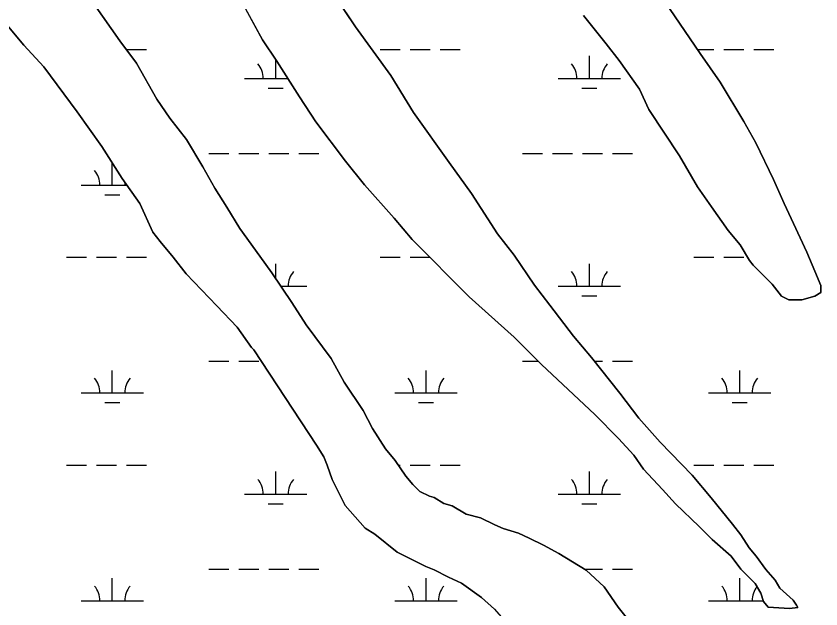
# Model space of a CAD drawing. Extents: x 3161564 to 3199464, y 849354 to 874788.
# Drawn here: x 3185273 to 3186560, y 866968 to 867917 of the extents above; entities that cross this region are included whole.
import ezdxf

# ---------------------------------------------------------------- set-up
doc = ezdxf.new("R2010")
doc.units = 0
for name, color, linetype in [('V-SITE-VEGE', 7, 'Continuous'), ('V-TOPO-SHOR', 7, 'Continuous'), ('V-WETL-SWMP', 7, 'Continuous')]:
    doc.layers.add(name, color=color, linetype=linetype)

msp = doc.modelspace()

# ---------------------------------------------------------------- linework, layer by layer
at = {"layer": 'V-SITE-VEGE'}
for points in [[(3185185.2, 868650.6), (3185217.5, 868614.4), (3185244.1, 868580.1), (3185314.3, 868479.2), (3185346.5, 868437.3), (3185388.3, 868368.7), (3185414.8, 868326.8), (3185454.6, 868262.1), (3185477.4, 868222.1), (3185509.6, 868159.3), (3185532.4, 868119.3), (3185568.4, 868054.6), (3185593.1, 868014.6), (3185667, 867879.5), (3185689.8, 867845.2), (3185725.8, 867788.1), (3185752.4, 867748.1), (3185799.8, 867685.2), (3185830.2, 867647.1), (3185877.7, 867593.8), (3185906.1, 867559.5), (3185997.3, 867468.1), (3186069.4, 867403.3), (3186113.1, 867359.5)], [(3186113.1, 867359.5), (3186198.6, 867279.4), (3186236.5, 867241.3), (3186261.2, 867214.7), (3186276.4, 867191.8), (3186306.8, 867159.4), (3186327.7, 867136.6), (3186365.7, 867100.4), (3186386.5, 867079.4), (3186416.9, 867052.7), (3186432.1, 867031.8), (3186454.9, 867008.9), (3186464.4, 866993.7), (3186468.2, 866980.4), (3186475.7, 866970.9), (3186510, 866968.9), (3186523.3, 866970.8), (3186521.4, 866974.6), (3186515.7, 866982.2), (3186494.8, 867001.3), (3186487.2, 867014.6), (3186472, 867031.7), (3186456.9, 867052.7), (3186445.5, 867066), (3186432.2, 867086.9), (3186418.9, 867104.1), (3186384.7, 867146), (3186354.4, 867182.2), (3186303.1, 867235.5), (3186268.9, 867273.6), (3186238.6, 867313.6), (3186193, 867370.7), (3186164.6, 867405), (3186126.6, 867454.5), (3186101.9, 867486.9), (3186069.7, 867534.5), (3186043.1, 867568.8), (3186001.4, 867633.5), (3185965.3, 867683.1), (3185908.4, 867763), (3185872.3, 867822.1), (3185815.4, 867900.1), (3185781.3, 867951.5)], [(3186257, 866944.6), (3186236.1, 866971.3), (3186213.3, 867003.6), (3186184.8, 867030.3), (3186141.1, 867057), (3186116.4, 867070.4), (3186093.6, 867081.8), (3186076.5, 867089.4), (3186051.8, 867097.1), (3186038.5, 867102.8), (3186015.7, 867114.3), (3185992.9, 867120), (3185970.1, 867133.4), (3185956.8, 867137.2), (3185941.6, 867146.7), (3185934, 867148.6), (3185918.8, 867156.3), (3185907.4, 867167.7), (3185896, 867181), (3185878.9, 867205.8), (3185863.7, 867224.8), (3185842.9, 867257.2), (3185827.7, 867285.8), (3185797.3, 867331.5), (3185776.5, 867369.5), (3185736.6, 867422.9), (3185713.9, 867459), (3185681.6, 867506.6), (3185662.6, 867533.3), (3185630.4, 867577.1), (3185609.5, 867611.4), (3185590.5, 867641.8), (3185571.6, 867676.1), (3185545, 867719.9), (3185518.5, 867754.2), (3185497.6, 867784.6), (3185465.4, 867841.8), (3185438.8, 867877.9), (3185397, 867937)], [(3186180.6, 867918.5), (3186216.7, 867872.8), (3186237.6, 867846.2), (3186269.8, 867800.5), (3186285, 867768.1), (3186334.3, 867693.8), (3186362.8, 867644.3), (3186385.5, 867612), (3186412.1, 867573.9), (3186431.1, 867551), (3186446.2, 867526.3), (3186451.9, 867518.7), (3186482.3, 867488.2), (3186497.5, 867469.1), (3186508.9, 867463.4), (3186529.8, 867463.4), (3186550.8, 867469), (3186560.3, 867474.7), (3186560.3, 867486.1), (3186550.8, 867509), (3186537.6, 867539.4), (3186516.7, 867585.1), (3186501.6, 867617.5), (3186484.5, 867655.6), (3186456.1, 867714.6), (3186437.1, 867748.8), (3186399.2, 867811.7), (3186366.9, 867857.4), (3186310, 867941.1)], [(3185246.8, 867916.3), (3185284.7, 867870.6), (3185317, 867836.3), (3185370.1, 867763.9), (3185410, 867708.7), (3185442.2, 867657.3), (3185470.7, 867617.3), (3185491.5, 867571.6), (3185502.9, 867556.4), (3185523.8, 867531.6), (3185544.7, 867505), (3185594, 867453.5), (3185626.3, 867419.2), (3185649.1, 867386.9), (3185652.9, 867383.1), (3185753.4, 867230.7), (3185764.8, 867211.7)], [(3185764.8, 867211.7), (3185770.5, 867198.4), (3185778.1, 867175.5), (3185798.9, 867133.7), (3185831.2, 867097.5), (3185846.4, 867087.9), (3185882.5, 867059.3), (3185928.1, 867036.4), (3185941.4, 867030.7), (3185964.2, 867019.3), (3185985.1, 867009.7), (3186017.4, 866986.8), (3186038.3, 866967.8), (3186063, 866939.2), (3186074.3, 866922.1), (3186087.6, 866901.1), (3186097.1, 866885.9), (3186119.9, 866863), (3186138.9, 866847.8), (3186152.2, 866830.6), (3186194, 866809.7), (3186213, 866807.7), (3186239.6, 866802), (3186262.4, 866801.9)]]:
    msp.add_lwpolyline(points, dxfattribs=at)
at = {"layer": 'V-TOPO-SHOR'}
for p, q in [((3185667, 867879.5), (3185593.1, 868014.6)), ((3185781.3, 867951.5), (3185815.4, 867900.1)), ((3185397, 867937), (3185438.8, 867877.9)), ((3186310, 867941.1), (3186366.9, 867857.4)), ((3185284.7, 867870.6), (3185246.8, 867916.3)), ((3186216.7, 867872.8), (3186180.6, 867918.5)), ((3185815.4, 867900.1), (3185872.3, 867822.1)), ((3185438.8, 867877.9), (3185465.4, 867841.8)), ((3185689.8, 867845.2), (3185667, 867879.5)), ((3186237.6, 867846.2), (3186216.7, 867872.8)), ((3185317, 867836.3), (3185284.7, 867870.6)), ((3186269.8, 867800.5), (3186237.6, 867846.2)), ((3186366.9, 867857.4), (3186399.2, 867811.7)), ((3185370.1, 867763.9), (3185317, 867836.3)), ((3185465.4, 867841.8), (3185497.6, 867784.6)), ((3185725.8, 867788.1), (3185689.8, 867845.2)), ((3185872.3, 867822.1), (3185908.4, 867763)), ((3186399.2, 867811.7), (3186437.1, 867748.8)), ((3186285, 867768.1), (3186269.8, 867800.5)), ((3185497.6, 867784.6), (3185518.5, 867754.2)), ((3185752.4, 867748.1), (3185725.8, 867788.1)), ((3185410, 867708.7), (3185370.1, 867763.9)), ((3185908.4, 867763), (3185965.3, 867683.1)), ((3186334.3, 867693.8), (3186285, 867768.1)), ((3185518.5, 867754.2), (3185545, 867719.9)), ((3185799.8, 867685.2), (3185752.4, 867748.1)), ((3186437.1, 867748.8), (3186456.1, 867714.6)), ((3185545, 867719.9), (3185571.6, 867676.1)), ((3185442.2, 867657.3), (3185410, 867708.7)), ((3186456.1, 867714.6), (3186484.5, 867655.6)), ((3186362.8, 867644.3), (3186334.3, 867693.8)), ((3185830.2, 867647.1), (3185799.8, 867685.2)), ((3185965.3, 867683.1), (3186001.4, 867633.5)), ((3185571.6, 867676.1), (3185590.5, 867641.8)), ((3185470.7, 867617.3), (3185442.2, 867657.3)), ((3186484.5, 867655.6), (3186501.6, 867617.5)), ((3185590.5, 867641.8), (3185609.5, 867611.4)), ((3185877.7, 867593.8), (3185830.2, 867647.1)), ((3186385.5, 867612), (3186362.8, 867644.3)), ((3186001.4, 867633.5), (3186043.1, 867568.8)), ((3185491.5, 867571.6), (3185470.7, 867617.3)), ((3186501.6, 867617.5), (3186516.7, 867585.1)), ((3185609.5, 867611.4), (3185630.4, 867577.1)), ((3186412.1, 867573.9), (3186385.5, 867612)), ((3185906.1, 867559.5), (3185877.7, 867593.8)), ((3185630.4, 867577.1), (3185662.6, 867533.3)), ((3186516.7, 867585.1), (3186537.6, 867539.4)), ((3185502.9, 867556.4), (3185491.5, 867571.6)), ((3186043.1, 867568.8), (3186069.7, 867534.5)), ((3186431.1, 867551), (3186412.1, 867573.9)), ((3185523.8, 867531.6), (3185502.9, 867556.4)), ((3185997.3, 867468.1), (3185906.1, 867559.5)), ((3186446.2, 867526.3), (3186431.1, 867551)), ((3186537.6, 867539.4), (3186550.8, 867509)), ((3185544.7, 867505), (3185523.8, 867531.6)), ((3185662.6, 867533.3), (3185681.6, 867506.6)), ((3186069.7, 867534.5), (3186101.9, 867486.9)), ((3186451.9, 867518.7), (3186446.2, 867526.3)), ((3186482.3, 867488.2), (3186451.9, 867518.7)), ((3185594, 867453.5), (3185544.7, 867505)), ((3185681.6, 867506.6), (3185713.9, 867459)), ((3186550.8, 867509), (3186560.3, 867486.1)), ((3186101.9, 867486.9), (3186126.6, 867454.5)), ((3186497.5, 867469.1), (3186482.3, 867488.2)), ((3186560.3, 867486.1), (3186560.3, 867474.7)), ((3186560.3, 867474.7), (3186550.8, 867469)), ((3186069.4, 867403.3), (3185997.3, 867468.1)), ((3186508.9, 867463.4), (3186497.5, 867469.1)), ((3186529.8, 867463.4), (3186508.9, 867463.4)), ((3186550.8, 867469), (3186529.8, 867463.4)), ((3185626.3, 867419.2), (3185594, 867453.5)), ((3185713.9, 867459), (3185736.6, 867422.9)), ((3186126.6, 867454.5), (3186164.6, 867405)), ((3185736.6, 867422.9), (3185776.5, 867369.5)), ((3185649.1, 867386.9), (3185626.3, 867419.2)), ((3186113.1, 867359.5), (3186069.4, 867403.3)), ((3186164.6, 867405), (3186193, 867370.7)), ((3185652.9, 867383.1), (3185649.1, 867386.9)), ((3185753.4, 867230.7), (3185652.9, 867383.1)), ((3185776.5, 867369.5), (3185797.3, 867331.5)), ((3186193, 867370.7), (3186238.6, 867313.6)), ((3186198.6, 867279.4), (3186113.1, 867359.5)), ((3185797.3, 867331.5), (3185827.7, 867285.8)), ((3186238.6, 867313.6), (3186268.9, 867273.6)), ((3185827.7, 867285.8), (3185842.9, 867257.2)), ((3186236.6, 867241.3), (3186198.6, 867279.4)), ((3186268.9, 867273.6), (3186303.1, 867235.5)), ((3185842.9, 867257.2), (3185863.7, 867224.8)), ((3186261.2, 867214.7), (3186236.6, 867241.3)), ((3185764.8, 867211.7), (3185753.4, 867230.7)), ((3186303.1, 867235.5), (3186354.4, 867182.2)), ((3185863.7, 867224.8), (3185878.9, 867205.8)), ((3186276.4, 867191.8), (3186261.2, 867214.7)), ((3185770.5, 867198.4), (3185764.8, 867211.7)), ((3185878.9, 867205.8), (3185896, 867181)), ((3185778.1, 867175.5), (3185770.5, 867198.4)), ((3186306.8, 867159.4), (3186276.4, 867191.8)), ((3185896, 867181), (3185907.4, 867167.7)), ((3186354.4, 867182.2), (3186384.7, 867146)), ((3185798.9, 867133.7), (3185778.1, 867175.5)), ((3185907.4, 867167.7), (3185918.8, 867156.3)), ((3185918.8, 867156.3), (3185934, 867148.6)), ((3186327.7, 867136.6), (3186306.8, 867159.4)), ((3185934, 867148.6), (3185941.6, 867146.7)), ((3185941.6, 867146.7), (3185956.8, 867137.2)), ((3186384.7, 867146), (3186418.9, 867104.1)), ((3185831.2, 867097.5), (3185798.9, 867133.7)), ((3185956.8, 867137.2), (3185970.1, 867133.4)), ((3185970.1, 867133.4), (3185992.9, 867120)), ((3186365.6, 867100.4), (3186327.7, 867136.6)), ((3185992.9, 867120), (3186015.7, 867114.3)), ((3186015.7, 867114.3), (3186038.5, 867102.8)), ((3186038.5, 867102.8), (3186051.8, 867097.1)), ((3186386.5, 867079.4), (3186365.6, 867100.4)), ((3186418.9, 867104.1), (3186432.2, 867086.9)), ((3185846.4, 867087.9), (3185831.2, 867097.5)), ((3185882.5, 867059.3), (3185846.4, 867087.9)), ((3186051.8, 867097.1), (3186076.5, 867089.4)), ((3186076.5, 867089.4), (3186093.6, 867081.8)), ((3186432.2, 867086.9), (3186445.5, 867066)), ((3186093.6, 867081.8), (3186116.4, 867070.4)), ((3186416.9, 867052.7), (3186386.5, 867079.4)), ((3186116.4, 867070.4), (3186141.1, 867057)), ((3186445.5, 867066), (3186456.9, 867052.7)), ((3185928.1, 867036.4), (3185882.5, 867059.3)), ((3186141.1, 867057), (3186184.8, 867030.3)), ((3186432.1, 867031.8), (3186416.9, 867052.7)), ((3186456.9, 867052.7), (3186472, 867031.7)), ((3185941.4, 867030.7), (3185928.1, 867036.4)), ((3185964.2, 867019.3), (3185941.4, 867030.7)), ((3186184.8, 867030.3), (3186213.3, 867003.6)), ((3186454.9, 867008.9), (3186432.1, 867031.8)), ((3186472, 867031.7), (3186487.2, 867014.6)), ((3185985.1, 867009.7), (3185964.2, 867019.3)), ((3186017.4, 866986.8), (3185985.1, 867009.7)), ((3186464.4, 866993.7), (3186454.9, 867008.9)), ((3186487.2, 867014.6), (3186494.8, 867001.3)), ((3186213.3, 867003.6), (3186236.1, 866971.3)), ((3186494.8, 867001.3), (3186515.7, 866982.2)), ((3186038.3, 866967.8), (3186017.4, 866986.8)), ((3186468.2, 866980.4), (3186464.4, 866993.7)), ((3186236.1, 866971.3), (3186257, 866944.6)), ((3186475.7, 866970.9), (3186468.2, 866980.4)), ((3186510, 866968.9), (3186475.7, 866970.9)), ((3186523.3, 866970.8), (3186510, 866968.9)), ((3186515.7, 866982.2), (3186521.4, 866974.6)), ((3186521.4, 866974.6), (3186523.3, 866970.8))]:
    msp.add_line(p, q, dxfattribs=at)
at = {"layer": 'V-WETL-SWMP'}
for p, q in [((3185667, 867879.5), (3185593.1, 868014.6)), ((3185781.3, 867951.5), (3185815.4, 867900.1)), ((3185397, 867937), (3185438.8, 867877.9)), ((3186310, 867941.1), (3186366.9, 867857.4)), ((3185284.7, 867870.6), (3185246.8, 867916.3)), ((3186216.7, 867872.8), (3186180.6, 867918.5)), ((3185815.4, 867900.1), (3185872.3, 867822.1)), ((3185438.8, 867877.9), (3185465.4, 867841.8)), ((3185689.8, 867845.2), (3185667, 867879.5)), ((3186237.6, 867846.2), (3186216.7, 867872.8)), ((3185317, 867836.3), (3185284.7, 867870.6)), ((3185449.1, 867864), (3185481.1, 867864)), ((3185855, 867864), (3185887, 867864)), ((3185903, 867864), (3185935, 867864)), ((3185951, 867864), (3185983, 867864)), ((3186362.4, 867864), (3186389, 867864)), ((3186405, 867864), (3186437, 867864)), ((3186453, 867864), (3186485, 867864)), ((3185688, 867817.6), (3185688, 867847.9)), ((3186189.9, 867817.6), (3186189.9, 867853.6)), ((3186269.8, 867800.5), (3186237.6, 867846.2)), ((3186366.9, 867857.4), (3186399.2, 867811.7)), ((3185370.1, 867763.9), (3185317, 867836.3)), ((3185465.4, 867841.8), (3185497.6, 867784.6)), ((3185725.8, 867788.1), (3185689.8, 867845.2)), ((3185872.3, 867822.1), (3185908.4, 867763)), ((3185638, 867817.6), (3185707.2, 867817.6)), ((3186139.9, 867817.6), (3186239.9, 867817.6)), ((3186399.2, 867811.7), (3186437.1, 867748.8)), ((3185676, 867802.2), (3185700, 867802.2)), ((3186177.9, 867802.2), (3186201.9, 867802.2)), ((3186285, 867768.1), (3186269.8, 867800.5)), ((3185497.6, 867784.6), (3185518.5, 867754.2)), ((3185752.4, 867748.1), (3185725.8, 867788.1)), ((3185410, 867708.7), (3185370.1, 867763.9)), ((3185908.4, 867763), (3185965.3, 867683.1)), ((3186334.3, 867693.8), (3186285, 867768.1)), ((3185518.5, 867754.2), (3185545, 867719.9)), ((3185799.8, 867685.2), (3185752.4, 867748.1)), ((3186437.1, 867748.8), (3186456.1, 867714.6)), ((3185545, 867719.9), (3185571.6, 867676.1)), ((3185442.2, 867657.3), (3185410, 867708.7)), ((3186456.1, 867714.6), (3186484.5, 867655.6)), ((3185581.1, 867697.5), (3185613.1, 867697.5)), ((3185629.1, 867697.5), (3185661.1, 867697.5)), ((3185677.1, 867697.5), (3185709.1, 867697.5)), ((3185725.1, 867697.5), (3185757.1, 867697.5)), ((3186083, 867697.5), (3186115, 867697.5)), ((3186131, 867697.5), (3186163, 867697.5)), ((3186179, 867697.5), (3186211, 867697.5)), ((3186227, 867697.5), (3186259, 867697.5)), ((3186362.8, 867644.3), (3186334.3, 867693.8)), ((3185426.5, 867646.8), (3185426.5, 867682.3)), ((3185830.2, 867647.1), (3185799.8, 867685.2)), ((3185965.3, 867683.1), (3186001.4, 867633.5)), ((3185571.6, 867676.1), (3185590.5, 867641.8)), ((3185470.7, 867617.3), (3185442.2, 867657.3)), ((3186484.5, 867655.6), (3186501.6, 867617.5)), ((3185376.5, 867646.8), (3185449.7, 867646.8)), ((3185590.5, 867641.8), (3185609.5, 867611.4)), ((3185877.7, 867593.8), (3185830.2, 867647.1)), ((3186385.5, 867612), (3186362.8, 867644.3)), ((3185414.5, 867631.4), (3185438.5, 867631.4)), ((3186001.4, 867633.5), (3186043.1, 867568.8)), ((3185491.5, 867571.6), (3185470.7, 867617.3)), ((3186501.6, 867617.5), (3186516.7, 867585.1)), ((3185609.5, 867611.4), (3185630.4, 867577.1)), ((3186412.1, 867573.9), (3186385.5, 867612)), ((3185906.1, 867559.5), (3185877.7, 867593.8)), ((3185630.4, 867577.1), (3185662.6, 867533.3)), ((3186516.7, 867585.1), (3186537.6, 867539.4)), ((3185502.9, 867556.4), (3185491.5, 867571.6)), ((3186043.1, 867568.8), (3186069.7, 867534.5)), ((3186431.1, 867551), (3186412.1, 867573.9)), ((3185523.8, 867531.6), (3185502.9, 867556.4)), ((3185997.3, 867468.1), (3185906.1, 867559.5)), ((3186446.2, 867526.3), (3186431.1, 867551)), ((3186537.6, 867539.4), (3186550.8, 867509)), ((3185353.1, 867531.4), (3185385.1, 867531.4)), ((3185401.1, 867531.4), (3185433.1, 867531.4)), ((3185449.1, 867531.4), (3185481.1, 867531.4)), ((3185544.7, 867505), (3185523.8, 867531.6)), ((3185662.6, 867533.3), (3185681.6, 867506.6)), ((3185855, 867531.4), (3185887, 867531.4)), ((3185903, 867531.4), (3185934.2, 867531.4)), ((3186069.7, 867534.5), (3186101.9, 867486.9)), ((3186357, 867531.4), (3186389, 867531.4)), ((3186405, 867531.4), (3186437, 867531.4)), ((3186451.9, 867518.7), (3186446.2, 867526.3)), ((3185688, 867497.2), (3185688, 867520.9)), ((3186189.9, 867484.9), (3186189.9, 867520.9)), ((3186482.3, 867488.2), (3186451.9, 867518.7)), ((3185594, 867453.5), (3185544.7, 867505)), ((3185681.6, 867506.6), (3185713.9, 867459)), ((3186550.8, 867509), (3186560.3, 867486.1)), ((3186101.9, 867486.9), (3186126.6, 867454.5)), ((3186497.5, 867469.1), (3186482.3, 867488.2)), ((3186560.3, 867486.1), (3186560.3, 867474.7)), ((3185696.3, 867484.9), (3185738, 867484.9)), ((3186139.9, 867484.9), (3186239.9, 867484.9)), ((3186560.3, 867474.7), (3186550.8, 867469)), ((3186069.4, 867403.3), (3185997.3, 867468.1)), ((3186177.9, 867469.5), (3186201.9, 867469.5)), ((3186508.9, 867463.4), (3186497.5, 867469.1)), ((3186529.8, 867463.4), (3186508.9, 867463.4)), ((3186550.8, 867469), (3186529.8, 867463.4)), ((3185626.3, 867419.2), (3185594, 867453.5)), ((3185713.9, 867459), (3185736.6, 867422.9)), ((3186126.6, 867454.5), (3186164.6, 867405)), ((3185736.6, 867422.9), (3185776.5, 867369.5)), ((3185649.1, 867386.9), (3185626.3, 867419.2)), ((3186113.1, 867359.5), (3186069.4, 867403.3)), ((3186164.6, 867405), (3186193, 867370.7)), ((3185652.9, 867383.1), (3185649.1, 867386.9)), ((3185753.4, 867230.7), (3185652.9, 867383.1)), ((3185776.5, 867369.5), (3185797.3, 867331.5)), ((3186193, 867370.7), (3186238.6, 867313.6)), ((3185581.1, 867364.9), (3185613.1, 867364.9)), ((3185629.1, 867364.9), (3185661.1, 867364.9)), ((3186083, 867364.9), (3186107.7, 867364.9)), ((3186198.6, 867279.4), (3186113.1, 867359.5)), ((3186197.7, 867364.9), (3186211, 867364.9)), ((3186227, 867364.9), (3186259, 867364.9)), ((3185426.5, 867314.1), (3185426.5, 867350.1)), ((3185928.5, 867314.1), (3185928.5, 867350.1)), ((3186430.4, 867314.1), (3186430.4, 867350.1)), ((3185797.3, 867331.5), (3185827.7, 867285.8)), ((3185376.5, 867314.1), (3185476.5, 867314.1)), ((3185878.5, 867314.1), (3185978.5, 867314.1)), ((3186238.6, 867313.6), (3186268.9, 867273.6)), ((3186380.4, 867314.1), (3186480.4, 867314.1)), ((3185414.5, 867298.7), (3185438.5, 867298.7)), ((3185916.5, 867298.7), (3185940.5, 867298.7)), ((3186418.4, 867298.7), (3186442.4, 867298.7)), ((3185827.7, 867285.8), (3185842.9, 867257.2)), ((3186236.6, 867241.3), (3186198.6, 867279.4)), ((3186268.9, 867273.6), (3186303.1, 867235.5)), ((3185842.9, 867257.2), (3185863.7, 867224.8)), ((3186261.2, 867214.7), (3186236.6, 867241.3)), ((3185764.8, 867211.7), (3185753.4, 867230.7)), ((3186303.1, 867235.5), (3186354.4, 867182.2)), ((3185863.7, 867224.8), (3185878.9, 867205.8)), ((3186276.4, 867191.8), (3186261.2, 867214.7)), ((3185770.5, 867198.4), (3185764.8, 867211.7)), ((3185878.9, 867205.8), (3185896, 867181)), ((3185353.1, 867198.7), (3185385.1, 867198.7)), ((3185401.1, 867198.7), (3185433.1, 867198.7)), ((3185449.1, 867198.7), (3185481.1, 867198.7)), ((3185778.1, 867175.5), (3185770.5, 867198.4)), ((3185883.8, 867198.7), (3185887, 867198.7)), ((3185903, 867198.7), (3185935, 867198.7)), ((3185951, 867198.7), (3185983, 867198.7)), ((3186306.8, 867159.4), (3186276.4, 867191.8)), ((3186357, 867198.7), (3186389, 867198.7)), ((3186405, 867198.7), (3186437, 867198.7)), ((3186453, 867198.7), (3186485, 867198.7)), ((3185688, 867152.3), (3185688, 867188.3)), ((3185896, 867181), (3185907.4, 867167.7)), ((3186189.9, 867152.3), (3186189.9, 867188.3)), ((3186354.4, 867182.2), (3186384.7, 867146)), ((3185798.9, 867133.7), (3185778.1, 867175.5)), ((3185907.4, 867167.7), (3185918.8, 867156.3)), ((3185638, 867152.3), (3185738, 867152.3)), ((3185918.8, 867156.3), (3185934, 867148.6)), ((3186139.9, 867152.3), (3186239.9, 867152.3)), ((3186327.7, 867136.6), (3186306.8, 867159.4)), ((3185934, 867148.6), (3185941.6, 867146.7)), ((3185941.6, 867146.7), (3185956.8, 867137.2)), ((3186384.7, 867146), (3186418.9, 867104.1)), ((3185676, 867136.8), (3185700, 867136.8)), ((3185831.2, 867097.5), (3185798.9, 867133.7)), ((3185956.8, 867137.2), (3185970.1, 867133.4)), ((3185970.1, 867133.4), (3185992.9, 867120)), ((3186177.9, 867136.8), (3186201.9, 867136.8)), ((3186365.6, 867100.4), (3186327.7, 867136.6)), ((3185992.9, 867120), (3186015.7, 867114.3)), ((3186015.7, 867114.3), (3186038.5, 867102.8)), ((3186038.5, 867102.8), (3186051.8, 867097.1)), ((3186386.5, 867079.4), (3186365.6, 867100.4)), ((3186418.9, 867104.1), (3186432.2, 867086.9)), ((3185846.4, 867087.9), (3185831.2, 867097.5)), ((3185882.5, 867059.3), (3185846.4, 867087.9)), ((3186051.8, 867097.1), (3186076.5, 867089.4)), ((3186076.5, 867089.4), (3186093.6, 867081.8)), ((3186432.2, 867086.9), (3186445.5, 867066)), ((3186093.6, 867081.8), (3186116.4, 867070.4)), ((3186416.9, 867052.7), (3186386.5, 867079.4)), ((3186116.4, 867070.4), (3186141.1, 867057)), ((3186445.5, 867066), (3186456.9, 867052.7)), ((3185928.1, 867036.4), (3185882.5, 867059.3)), ((3186141.1, 867057), (3186184.8, 867030.3)), ((3186432.1, 867031.8), (3186416.9, 867052.7)), ((3186456.9, 867052.7), (3186472, 867031.7)), ((3185941.4, 867030.7), (3185928.1, 867036.4)), ((3185581.1, 867032.2), (3185613.1, 867032.2)), ((3185629.1, 867032.2), (3185661.1, 867032.2)), ((3185677.1, 867032.2), (3185709.1, 867032.2)), ((3185725.1, 867032.2), (3185757.1, 867032.2)), ((3185964.2, 867019.3), (3185941.4, 867030.7)), ((3186181.7, 867032.2), (3186211, 867032.2)), ((3186184.8, 867030.3), (3186213.3, 867003.6)), ((3186227, 867032.2), (3186259, 867032.2)), ((3186454.9, 867008.9), (3186432.1, 867031.8)), ((3186472, 867031.7), (3186487.2, 867014.6)), ((3185426.5, 866981.5), (3185426.5, 867017.5)), ((3185928.5, 866981.5), (3185928.5, 867017.5)), ((3185985.1, 867009.7), (3185964.2, 867019.3)), ((3186017.4, 866986.8), (3185985.1, 867009.7)), ((3186430.4, 866981.5), (3186430.4, 867017.5)), ((3186464.4, 866993.7), (3186454.9, 867008.9)), ((3186487.2, 867014.6), (3186494.8, 867001.3)), ((3186213.3, 867003.6), (3186236.1, 866971.3)), ((3186494.8, 867001.3), (3186515.7, 866982.2)), ((3186038.3, 866967.8), (3186017.4, 866986.8)), ((3186468.2, 866980.4), (3186464.4, 866993.7)), ((3185376.5, 866981.5), (3185476.5, 866981.5)), ((3185878.5, 866981.5), (3185978.5, 866981.5)), ((3186236.1, 866971.3), (3186257, 866944.6)), ((3186380.4, 866981.5), (3186467.8, 866981.5)), ((3186475.7, 866970.9), (3186468.2, 866980.4)), ((3186510, 866968.9), (3186475.7, 866970.9)), ((3186523.3, 866970.8), (3186510, 866968.9)), ((3186515.7, 866982.2), (3186521.4, 866974.6)), ((3186521.4, 866974.6), (3186523.3, 866970.8))]:
    msp.add_line(p, q, dxfattribs=at)
for centre, start, end in [((3185632.7, 867818.1), 359.2282, 40.7718), ((3186134.6, 867818.1), 359.2282, 40.7718), ((3186245.1, 867818.1), 139.2282, 180.7718), ((3185371.3, 867647.3), 359.2282, 40.7718), ((3185481.8, 867647.3), 174.0106, 180.7718), ((3185743.2, 867485.4), 139.2282, 180.7718), ((3186134.6, 867485.4), 359.2282, 40.7718), ((3186245.1, 867485.4), 139.2282, 180.7718), ((3185371.3, 867314.6), 359.2282, 40.7718), ((3185481.8, 867314.6), 139.2282, 180.7718), ((3185873.2, 867314.6), 359.2282, 40.7718), ((3185983.7, 867314.6), 139.2282, 180.7718), ((3186375.1, 867314.6), 359.2282, 40.7718), ((3186485.6, 867314.6), 139.2282, 180.7718), ((3185632.7, 867152.7), 359.2282, 40.7718), ((3185743.2, 867152.7), 139.2282, 180.7718), ((3186134.6, 867152.7), 359.2282, 40.7718), ((3186245.1, 867152.7), 139.2282, 180.7718), ((3185371.3, 866981.9), 359.2282, 40.7718), ((3185481.8, 866981.9), 139.2282, 180.7718), ((3185873.2, 866981.9), 359.2282, 40.7718), ((3185983.7, 866981.9), 139.2282, 180.7718), ((3186375.1, 866981.9), 359.2282, 40.7718), ((3186485.6, 866981.9), 141.4765, 180.7718)]:
    msp.add_arc(centre, 35.2, start, end, dxfattribs=at)

doc.saveas('drawing.dxf')
